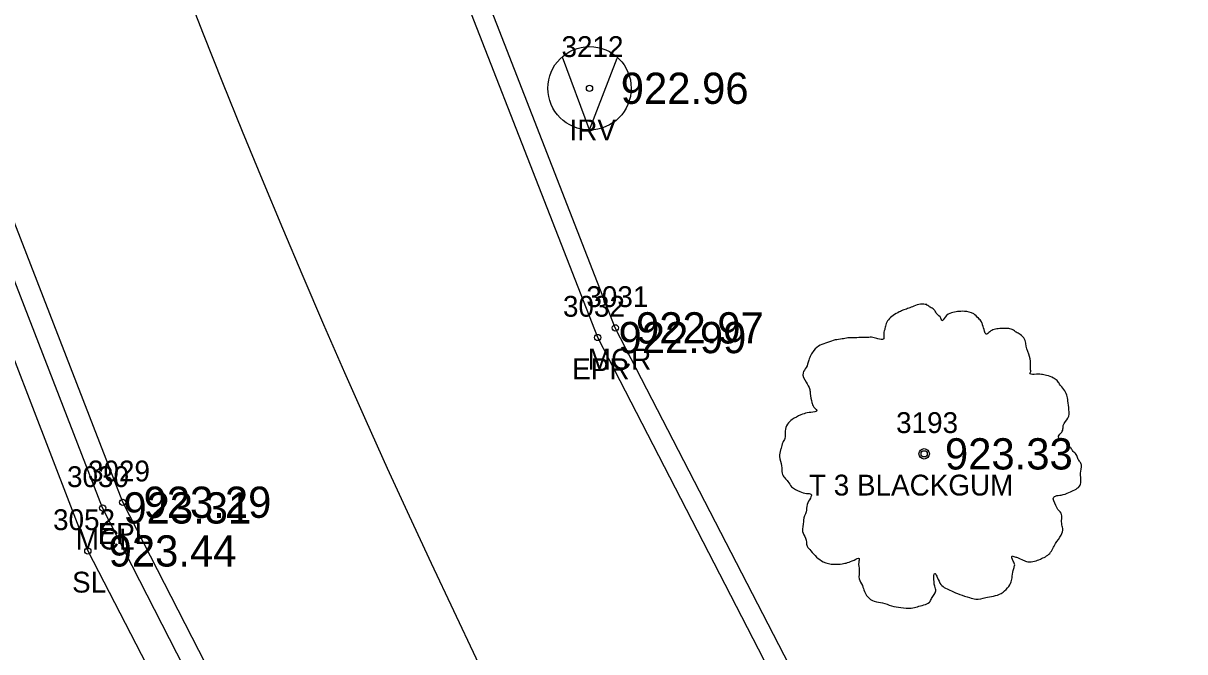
# Model space of a CAD drawing. Extents: x 1575382 to 1578175, y 1099175 to 1101955.
# Drawn here: x 1576830.6 to 1576886.4, y 1101001.7 to 1101031.9 of the extents above; entities that cross this region are included whole.
import ezdxf

# ---------------------------------------------------------------- set-up
doc = ezdxf.new("R2010")
doc.units = 0
for name, color, linetype in [('RD_EX_BldgApp', 7, 'Continuous'), ('RD_EX_Conc', 7, 'Continuous'), ('RD_EX_Conc_txCode', 7, 'Continuous'), ('RD_EX_Misc_txCode', 7, 'Continuous'), ('RD_EX_Road', 7, 'Continuous'), ('RD_EX_Road_txCode', 7, 'Continuous'), ('RD_EX_TX_Conc_ELEV', 7, 'Continuous'), ('RD_EX_TX_Misc_ELEV', 7, 'Continuous'), ('RD_EX_TX_Road_ELEV', 7, 'Continuous'), ('RD_EX_TX_VEG_ELEV', 7, 'Continuous'), ('RD_EX_VEG', 7, 'Continuous'), ('RD_EX_VEG_txCode', 7, 'Continuous'), ('RD_HC_Cl', 7, 'Continuous'), ('RD_SMD_Locator', 7, 'Continuous')]:
    doc.layers.add(name, color=color, linetype=linetype)

msp = doc.modelspace()

# ---------------------------------------------------------------- linework, layer by layer
at = {"layer": 'RD_EX_BldgApp'}
for q in [(1576856.505, 1101030.288), (1576859.13, 1101030.25)]:
    msp.add_line((1576857.808, 1101026.805), q, dxfattribs=at)
for radius in [2, 0.15]:
    msp.add_circle((1576857.808, 1101028.798), radius, dxfattribs=at)
at = {"layer": 'RD_EX_Conc'}
for points in [[(1577061.066, 1100806.234), (1577014.096, 1100833.352), (1576975.058, 1100863.303), (1576939.512, 1100897.242), (1576908.218, 1100933.822), (1576881.099, 1100974.578), (1576859.041, 1101017.292), (1576841.041, 1101063.527), (1576828.933, 1101110.765), (1576816.791, 1101158.901)], [(1577043.777, 1100776.098), (1576999.879, 1100812.296), (1576959.091, 1100842.628), (1576920.948, 1100878.726), (1576886.666, 1100919.361), (1576858.724, 1100961.136), (1576834.43, 1101008.647), (1576816.373, 1101055.231), (1576803.494, 1101104.71), (1576791.52, 1101152.573)]]:
    msp.add_lwpolyline(points, dxfattribs=at)
at = {"layer": 'RD_EX_Road'}
for points in [[(1577060.606, 1100805.432), (1577013.537, 1100832.507), (1576974.41, 1100862.521), (1576938.821, 1100896.441), (1576907.275, 1100933.28), (1576880.287, 1100973.975), (1576858.202, 1101016.828), (1576840.123, 1101063.131), (1576827.927, 1101110.583), (1576815.842, 1101158.489)], [(1576898.125, 1100449.597), (1576900.298, 1100453.323), (1576908.44, 1100470.191), (1576911.626, 1100476.811), (1576915.143, 1100482.86), (1576932.491, 1100514.031), (1576964.319, 1100571.231), (1576981.085, 1100601.291), (1577005.143, 1100644.548), (1577029.514, 1100688.699), (1577055.929, 1100735.941), (1577058.213, 1100744.654), (1577059.154, 1100754.07), (1577057.45, 1100760.722), (1577053.131, 1100767.877), (1577044.533, 1100776.687), (1577044.533, 1100776.687), (1577000.541, 1100813.123), (1576959.676, 1100843.401), (1576921.642, 1100879.474), (1576887.689, 1100919.798), (1576859.542, 1100961.835), (1576835.397, 1101008.919), (1576817.257, 1101055.711)]]:
    msp.add_lwpolyline(points, dxfattribs=at)
at = {"layer": 'RD_EX_VEG'}
msp.add_lwpolyline([(1576815.034, 1101055.099), (1576833.721, 1101006.581), (1576857.566, 1100960.375), (1576886.692, 1100916.883), (1576920.078, 1100877.681), (1576958.628, 1100841.518), (1576999.237, 1100810.946), (1577044.614, 1100772.82), (1577027.667, 1100742.339), (1577009.85, 1100750.508), (1576988.317, 1100759.291), (1576965.743, 1100773.629), (1576933.976, 1100810.235), (1576917.815, 1100828.049), (1576903.899, 1100864.233), (1576883.403, 1100895.406), (1576864.834, 1100917.249), (1576817.517, 1100956.766)], dxfattribs=at)
for centre, radius in [((1576873.872, 1101011.242), 0.25), ((1576873.86, 1101011.223), 0.0001)]:
    msp.add_circle(centre, radius, dxfattribs=at)
for points in [[(1576874.004, 1101018.409), (1576873.704, 1101018.434), (1576873.38, 1101018.334), (1576873.13, 1101018.234), (1576872.905, 1101018.159), (1576872.68, 1101018.059), (1576872.38, 1101017.884), (1576872.155, 1101017.684), (1576872.03, 1101017.434), (1576871.98, 1101017.209), (1576871.93, 1101016.935), (1576871.93, 1101016.76), (1576871.805, 1101016.735), (1576871.655, 1101016.76), (1576871.405, 1101016.835), (1576871.156, 1101016.835), (1576870.906, 1101016.835), (1576870.556, 1101016.81), (1576870.206, 1101016.81), (1576869.931, 1101016.76), (1576869.606, 1101016.71), (1576869.231, 1101016.585), (1576868.882, 1101016.46), (1576868.582, 1101016.21), (1576868.332, 1101015.735), (1576868.207, 1101015.385), (1576868.057, 1101015.135), (1576868.207, 1101014.686), (1576868.382, 1101014.336), (1576868.407, 1101014.136), (1576868.482, 1101013.711), (1576868.582, 1101013.486), (1576868.707, 1101013.286), (1576868.632, 1101013.261), (1576868.257, 1101013.211), (1576867.957, 1101013.111), (1576867.532, 1101012.886), (1576867.307, 1101012.661), (1576867.207, 1101012.336), (1576867.182, 1101011.987), (1576867.082, 1101011.787), (1576867.007, 1101011.512), (1576866.982, 1101011.437), (1576866.932, 1101011.112), (1576867.032, 1101010.662), (1576867.057, 1101010.312), (1576867.182, 1101010.087), (1576867.332, 1101009.913), (1576867.507, 1101009.663), (1576867.907, 1101009.438), (1576868.232, 1101009.338), (1576868.432, 1101009.313), (1576868.257, 1101008.813), (1576868.207, 1101008.463), (1576868.082, 1101008.063), (1576868.082, 1101007.988), (1576868.032, 1101007.514), (1576868.182, 1101007.189), (1576868.257, 1101006.814), (1576868.432, 1101006.589), (1576868.707, 1101006.289), (1576869.031, 1101006.064), (1576869.531, 1101005.939), (1576869.931, 1101005.964), (1576870.506, 1101006.139), (1576870.756, 1101006.214), (1576870.731, 1101006.039), (1576870.756, 1101005.664), (1576870.756, 1101005.24), (1576870.906, 1101004.915), (1576871.006, 1101004.64), (1576871.156, 1101004.39), (1576871.48, 1101004.165), (1576871.88, 1101004.09), (1576872.305, 1101003.94), (1576872.755, 1101003.865), (1576873.255, 1101003.84), (1576873.854, 1101003.99), (1576874.129, 1101004.115), (1576874.229, 1101004.29), (1576874.429, 1101004.665), (1576874.379, 1101004.89), (1576874.404, 1101005.49), (1576874.504, 1101005.315), (1576874.679, 1101004.965), (1576875.179, 1101004.665), (1576875.579, 1101004.49), (1576876.053, 1101004.34), (1576876.353, 1101004.265), (1576876.828, 1101004.34), (1576877.203, 1101004.415), (1576877.578, 1101004.54), (1576877.878, 1101004.815), (1576878.053, 1101005.09), (1576878.103, 1101005.365), (1576878.177, 1101005.739), (1576878.227, 1101005.914)], [(1576878.227, 1101005.914), (1576878.153, 1101006.089), (1576878.103, 1101006.339), (1576878.177, 1101006.314), (1576878.352, 1101006.264), (1576878.627, 1101006.139), (1576878.852, 1101006.064), (1576879.177, 1101006.089), (1576879.452, 1101006.189), (1576879.902, 1101006.464), (1576880.177, 1101006.939), (1576880.451, 1101007.339), (1576880.526, 1101007.664), (1576880.476, 1101007.888), (1576880.451, 1101008.388), (1576880.252, 1101008.638), (1576880.202, 1101008.763), (1576880.102, 1101009.163), (1576880.177, 1101009.213), (1576880.451, 1101009.263), (1576880.826, 1101009.388), (1576881.101, 1101009.513), (1576881.326, 1101009.688), (1576881.401, 1101009.913), (1576881.376, 1101010.312), (1576881.426, 1101010.712), (1576881.351, 1101010.862), (1576881.251, 1101011.012), (1576881.176, 1101011.212), (1576881.026, 1101011.362), (1576880.926, 1101011.512), (1576880.826, 1101011.612), (1576880.701, 1101011.762), (1576880.526, 1101011.887), (1576880.377, 1101011.937), (1576880.327, 1101012.087), (1576880.476, 1101012.287), (1576880.526, 1101012.386), (1576880.551, 1101012.611), (1576880.776, 1101012.961), (1576880.826, 1101013.361), (1576880.776, 1101013.786), (1576880.726, 1101014.061), (1576880.576, 1101014.336), (1576880.377, 1101014.586), (1576880.252, 1101014.76), (1576880.077, 1101014.885), (1576879.752, 1101015.01), (1576879.502, 1101015.06), (1576879.152, 1101015.06), (1576878.952, 1101015.11), (1576878.977, 1101015.16), (1576878.977, 1101015.31), (1576878.977, 1101015.585), (1576878.902, 1101016.035), (1576878.752, 1101016.535), (1576878.752, 1101016.56), (1576878.652, 1101016.81), (1576878.427, 1101017.009), (1576878.252, 1101017.109), (1576878.053, 1101017.234), (1576877.803, 1101017.259), (1576877.503, 1101017.259), (1576877.228, 1101017.209), (1576877.028, 1101017.109), (1576876.853, 1101016.984), (1576876.778, 1101017.134), (1576876.678, 1101017.434), (1576876.628, 1101017.584), (1576876.478, 1101017.759), (1576876.253, 1101017.959), (1576875.803, 1101018.084), (1576875.179, 1101018.009), (1576874.879, 1101017.809), (1576874.729, 1101017.634), (1576874.679, 1101017.759), (1576874.479, 1101017.959), (1576874.379, 1101018.134), (1576874.204, 1101018.259), (1576874.054, 1101018.359), (1576873.954, 1101018.409)]]:
    msp.add_spline(points, degree=3, dxfattribs=at)
at = {"layer": 'RD_HC_Cl'}
msp.add_arc((1577257.909, 1101196.452), 450, 194.10128, 235.13175, dxfattribs=at)
at = {"layer": 'RD_SMD_Locator'}
for centre in [(1576859.041, 1101017.292), (1576858.202, 1101016.828), (1576873.872, 1101011.242), (1576834.43, 1101008.647), (1576835.397, 1101008.919), (1576833.721, 1101006.581)]:
    msp.add_circle(centre, 0.15, dxfattribs=at)

# ---------------------------------------------------------------- texts
at = {"layer": 'RD_EX_Conc_txCode'}
for s, p in [('3031', (1576857.655, 1101018.292)), ('MCR', (1576857.726, 1101015.292)), ('3030', (1576832.721, 1101009.647)), ('MCL', (1576833.139, 1101006.647))]:
    msp.add_text(s, height=1, dxfattribs=at).set_placement(p)
at = {"layer": 'RD_EX_Misc_txCode'}
for s, p in [('3212', (1576856.462, 1101030.298)), ('IRV', (1576856.848, 1101026.298))]:
    msp.add_text(s, height=1, dxfattribs=at).set_placement(p)
at = {"layer": 'RD_EX_Road_txCode'}
for s, p in [('3032', (1576856.532, 1101017.828)), ('EPR', (1576856.973, 1101014.828)), ('3029', (1576833.728, 1101009.919)), ('EPL', (1576834.192, 1101006.919))]:
    msp.add_text(s, height=1, dxfattribs=at).set_placement(p)
at = {"layer": 'RD_EX_TX_Conc_ELEV'}
for s, p in [('922.97', (1576860.041, 1101016.542)), ('923.31', (1576835.43, 1101007.897))]:
    msp.add_text(s, height=1.5, dxfattribs=at).set_placement(p)
at = {"layer": 'RD_EX_TX_Misc_ELEV'}
msp.add_text('922.96', height=1.5, dxfattribs=at).set_placement((1576859.308, 1101028.048))
at = {"layer": 'RD_EX_TX_Road_ELEV'}
for s, p in [('922.99', (1576859.202, 1101016.078)), ('923.29', (1576836.397, 1101008.169))]:
    msp.add_text(s, height=1.5, dxfattribs=at).set_placement(p)
at = {"layer": 'RD_EX_TX_VEG_ELEV'}
for s, p in [('923.33', (1576874.872, 1101010.492)), ('923.44', (1576834.721, 1101005.831))]:
    msp.add_text(s, height=1.5, dxfattribs=at).set_placement(p)
at = {"layer": 'RD_EX_VEG_txCode'}
for s, p in [('3193', (1576872.526, 1101012.242)), ('T 3 BLACKGUM', (1576868.345, 1101009.242)), ('3052', (1576832.052, 1101007.581)), ('SL', (1576832.965, 1101004.581))]:
    msp.add_text(s, height=1, dxfattribs=at).set_placement(p)

doc.saveas('drawing.dxf')
